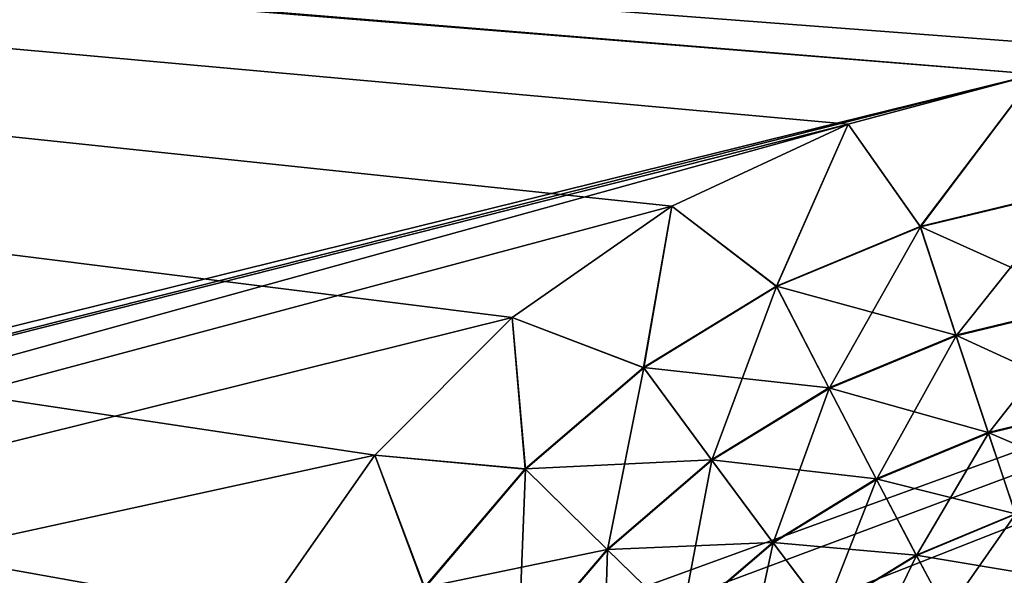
# Model space of a CAD drawing. Header units: metres. Extents: x -109 to 109, y -63 to 140.
# Tile 401 of 480: x 57.58 to 62.89, y 30.34 to 33.34. Entities that reach past the tile are written whole.
import ezdxf

# ---------------------------------------------------------------- set-up
doc = ezdxf.new("R2010")
doc.units = ezdxf.units.M
doc.layers.add('solid_502308_SW0001', color=7, linetype='CONTINUOUS')

msp = doc.modelspace()

# ---------------------------------------------------------------- linework, layer by layer
at = {"layer": 'solid_502308_SW0001'}
for points in [[(25.965277, 36.031166, -14.762904), (76.5, 33.132992, -14.688454), (76.5, 36.031166, -14.762904)], [(25.965277, 36.031166, -14.762904), (64.086311, 33.132992, -14.688454), (76.5, 33.132992, -14.688454)], [(25.965277, 36.031166, -14.762904), (40.900002, 26.927425, -14.529041), (58.095352, 27.131264, -14.534278)], [(25.965277, 36.031166, -14.762904), (58.095352, 27.131264, -14.534278), (58.184044, 28.16522, -14.560839)], [(25.965277, 36.031166, -14.762904), (58.184044, 28.16522, -14.560839), (58.452641, 29.177874, -14.586852)], [(25.965277, 36.031166, -14.762904), (58.452641, 29.177874, -14.586852), (58.894405, 30.130213, -14.611317)], [(25.965277, 36.031166, -14.762904), (58.894405, 30.130213, -14.611317), (59.49482, 30.990065, -14.633405)], [(25.965277, 36.031166, -14.762904), (59.49482, 30.990065, -14.633405), (60.235943, 31.731922, -14.652462)], [(25.965277, 36.031166, -14.762904), (60.235943, 31.731922, -14.652462), (61.094479, 32.332664, -14.667894)], [(25.965277, 36.031166, -14.762904), (61.094479, 32.332664, -14.667894), (62.04488, 32.774639, -14.679249)], [(25.965277, 36.031166, -14.762904), (62.04488, 32.774639, -14.679249), (63.055092, 33.043591, -14.686157)], [(25.965277, 36.031166, -14.762904), (63.055092, 33.043591, -14.686157), (64.086311, 33.132992, -14.688454)], [(26.474442, 36.031166, 14.762904), (76.5, 36.031166, 14.762904), (63.055092, 33.043591, 14.686157)], [(26.474442, 36.031166, 14.762904), (63.055092, 33.043591, 14.686157), (35.650013, 26.282286, 14.512468)], [(69.468643, 21.833605, 17.799309), (76.5, 35.943851, 18.161783), (-76.5, 35.943851, 18.161783)], [(67.435486, 21.949877, 17.802296), (69.468643, 21.833605, 17.799309), (-76.5, 35.943851, 18.161783)], [(40.900002, 21.949877, 17.802296), (67.435486, 21.949877, 17.802296), (-76.5, 35.943851, 18.161783)], [(10.057412, 33.016289, -18.086578), (9.470439, 34.534348, -18.125574), (76.5, 35.943851, -18.161783)], [(10.402818, 31.42528, -18.045708), (10.057412, 33.016289, -18.086578), (76.5, 35.943851, -18.161783)], [(10.498093, 29.799944, -18.003954), (10.402818, 31.42528, -18.045708), (76.5, 35.943851, -18.161783)], [(10.498093, 29.799944, -18.003954), (76.5, 35.943851, -18.161783), (36.203686, 21.274466, -17.784946)], [(38.53109, 21.780638, -17.797949), (36.203686, 21.274466, -17.784946), (76.5, 35.943851, -18.161783)], [(40.900002, 21.949877, -17.802296), (38.53109, 21.780638, -17.797949), (76.5, 35.943851, -18.161783)], [(67.435486, 21.949877, -17.802296), (40.900002, 21.949877, -17.802296), (76.5, 35.943851, -18.161783)], [(35.650013, 26.282286, 14.512468), (63.055092, 33.043591, 14.686157), (38.256649, 26.765697, 14.524887)], [(38.256649, 26.765697, 14.524887), (63.055092, 33.043591, 14.686157), (62.04488, 32.774639, 14.679249)], [(62.434319, 32.220203, 14.593058), (62.04488, 32.774639, 14.679249), (63.055092, 33.043591, 14.686157)], [(63.055092, 33.043591, -14.686157), (62.04488, 32.774639, -14.679249), (62.433323, 32.22324, -14.59385)], [(63.055092, 33.043591, -14.686157), (62.433323, 32.22324, -14.59385), (63.249855, 32.419357, -14.598888)], [(63.250359, 32.416206, 14.598092), (62.434319, 32.220203, 14.593058), (63.055092, 33.043591, 14.686157)], [(38.256649, 26.765697, 14.524887), (62.04488, 32.774639, 14.679249), (40.900002, 26.927425, 14.529041)], [(61.094479, 32.332664, 14.667894), (40.900002, 26.927425, 14.529041), (62.04488, 32.774639, 14.679249)], [(61.659645, 31.898832, 14.584802), (61.094479, 32.332664, 14.667894), (62.04488, 32.774639, 14.679249)], [(62.04488, 32.774639, -14.679249), (61.094479, 32.332664, -14.667894), (61.658184, 31.901674, -14.585589)], [(62.04488, 32.774639, -14.679249), (61.658184, 31.901674, -14.585589), (62.433323, 32.22324, -14.59385)], [(62.434319, 32.220203, 14.593058), (61.659645, 31.898832, 14.584802), (62.04488, 32.774639, 14.679249)], [(63.249855, 32.419357, -14.598888), (62.433323, 32.22324, -14.59385), (63.347336, 31.810194, -14.371247)], [(62.626865, 31.634144, 14.365327), (62.434319, 32.220203, 14.593058), (63.250359, 32.416206, 14.598092)], [(63.347801, 31.807287, 14.369775), (62.626865, 31.634144, 14.365327), (63.250359, 32.416206, 14.598092)], [(60.235943, 31.731922, 14.652462), (40.900002, 26.927425, 14.529041), (61.094479, 32.332664, 14.667894)], [(60.944855, 31.45994, 14.573527), (60.235943, 31.731922, 14.652462), (61.094479, 32.332664, 14.667894)], [(61.094479, 32.332664, -14.667894), (60.235943, 31.731922, -14.652462), (60.942963, 31.462517, -14.574308)], [(61.094479, 32.332664, -14.667894), (60.942963, 31.462517, -14.574308), (61.658184, 31.901674, -14.585589)], [(61.659645, 31.898832, 14.584802), (60.944855, 31.45994, 14.573527), (61.094479, 32.332664, 14.667894)], [(62.433323, 32.22324, -14.59385), (61.658184, 31.901674, -14.585589), (62.625946, 31.63694, -14.366796)], [(61.9426, 31.350269, 14.358034), (61.659645, 31.898832, 14.584802), (62.434319, 32.220203, 14.593058)], [(62.626865, 31.634144, 14.365327), (61.9426, 31.350269, 14.358034), (62.434319, 32.220203, 14.593058)], [(62.433323, 32.22324, -14.59385), (62.625946, 31.63694, -14.366796), (63.347336, 31.810194, -14.371247)], [(61.658184, 31.901674, -14.585589), (60.942963, 31.462517, -14.574308), (61.941246, 31.352886, -14.359499)], [(61.311218, 30.962591, 14.348075), (60.944855, 31.45994, 14.573527), (61.659645, 31.898832, 14.584802)], [(61.9426, 31.350269, 14.358034), (61.311218, 30.962591, 14.348075), (61.659645, 31.898832, 14.584802)], [(61.658184, 31.901674, -14.585589), (61.941246, 31.352886, -14.359499), (62.625946, 31.63694, -14.366796)], [(63.347336, 31.810194, -14.371247), (62.625946, 31.63694, -14.366796), (63.435242, 31.26473, -14.014666)], [(62.800457, 31.109676, 14.008669), (62.626865, 31.634144, 14.365327), (63.347801, 31.807287, 14.369775)], [(63.43565, 31.262213, 14.012588), (62.800457, 31.109676, 14.008669), (63.347801, 31.807287, 14.369775)], [(59.49482, 30.990065, 14.633405), (40.900002, 26.927425, 14.529041), (60.235943, 31.731922, 14.652462)], [(60.307758, 30.914455, 14.559514), (59.49482, 30.990065, 14.633405), (60.235943, 31.731922, 14.652462)], [(60.235943, 31.731922, -14.652462), (59.49482, 30.990065, -14.633405), (60.305481, 30.916704, -14.560287)], [(60.944855, 31.45994, 14.573527), (60.307758, 30.914455, 14.559514), (60.235943, 31.731922, 14.652462)], [(60.235943, 31.731922, -14.652462), (60.305481, 30.916704, -14.560287), (60.942963, 31.462517, -14.574308)], [(62.625946, 31.63694, -14.366796), (61.941246, 31.352886, -14.359499), (62.799652, 31.112099, -14.010745)], [(62.197693, 30.859606, 14.002245), (61.9426, 31.350269, 14.358034), (62.626865, 31.634144, 14.365327)], [(62.800457, 31.109676, 14.008669), (62.197693, 30.859606, 14.002245), (62.626865, 31.634144, 14.365327)], [(62.625946, 31.63694, -14.366796), (62.799652, 31.112099, -14.010745), (63.435242, 31.26473, -14.014666)], [(60.942963, 31.462517, -14.574308), (60.305481, 30.916704, -14.560287), (61.309464, 30.964962, -14.349534)], [(60.748444, 30.480743, 14.335697), (60.307758, 30.914455, 14.559514), (60.944855, 31.45994, 14.573527)], [(61.311218, 30.962591, 14.348075), (60.748444, 30.480743, 14.335697), (60.944855, 31.45994, 14.573527)], [(60.942963, 31.462517, -14.574308), (61.309464, 30.964962, -14.349534), (61.941246, 31.352886, -14.359499)], [(61.941246, 31.352886, -14.359499), (61.309464, 30.964962, -14.349534), (62.19651, 30.861872, -14.004317)], [(61.64151, 30.518101, 13.993472), (61.311218, 30.962591, 14.348075), (61.9426, 31.350269, 14.358034)], [(62.197693, 30.859606, 14.002245), (61.64151, 30.518101, 13.993472), (61.9426, 31.350269, 14.358034)], [(61.941246, 31.352886, -14.359499), (62.19651, 30.861872, -14.004317), (62.799652, 31.112099, -14.010745)], [(63.435242, 31.26473, -14.014666), (62.799652, 31.112099, -14.010745), (63.509354, 30.809179, -13.546278)], [(62.946747, 30.671999, 13.540221), (62.800457, 31.109676, 14.008669), (63.43565, 31.262213, 14.012588)], [(62.799652, 31.112099, -14.010745), (62.19651, 30.861872, -14.004317), (62.946098, 30.673933, -13.542804)], [(62.41267, 30.450418, 13.534529), (62.197693, 30.859606, 14.002245), (62.800457, 31.109676, 14.008669)], [(62.946747, 30.671999, 13.540221), (62.41267, 30.450418, 13.534529), (62.800457, 31.109676, 14.008669)], [(62.799652, 31.112099, -14.010745), (62.946098, 30.673933, -13.542804), (63.509354, 30.809179, -13.546278)], [(58.894405, 30.130213, 14.611317), (40.900002, 26.927425, 14.529041), (59.49482, 30.990065, 14.633405)], [(59.76408, 30.275921, 14.543111), (58.894405, 30.130213, 14.611317), (59.49482, 30.990065, 14.633405)], [(59.49482, 30.990065, -14.633405), (58.894405, 30.130213, -14.611317), (59.761478, 30.277786, -14.543874)], [(60.307758, 30.914455, 14.559514), (59.76408, 30.275921, 14.543111), (59.49482, 30.990065, 14.633405)], [(59.49482, 30.990065, -14.633405), (59.761478, 30.277786, -14.543874), (60.305481, 30.916704, -14.560287)], [(60.305481, 30.916704, -14.560287), (60.746334, 30.482811, -14.337149), (61.309464, 30.964962, -14.349534)], [(61.309464, 30.964962, -14.349534), (60.746334, 30.482811, -14.337149), (61.639977, 30.520153, -13.995539)], [(61.145737, 30.093624, 13.982568), (60.748444, 30.480743, 14.335697), (61.311218, 30.962591, 14.348075)], [(61.64151, 30.518101, 13.993472), (61.145737, 30.093624, 13.982568), (61.311218, 30.962591, 14.348075)], [(61.309464, 30.964962, -14.349534), (61.639977, 30.520153, -13.995539), (62.19651, 30.861872, -14.004317)], [(60.305481, 30.916704, -14.560287), (59.761478, 30.277786, -14.543874), (60.746334, 30.482811, -14.337149)], [(60.268154, 29.916649, 14.321206), (59.76408, 30.275921, 14.543111), (60.307758, 30.914455, 14.559514)], [(60.748444, 30.480743, 14.335697), (60.268154, 29.916649, 14.321206), (60.307758, 30.914455, 14.559514)], [(62.19651, 30.861872, -14.004317), (61.639977, 30.520153, -13.995539), (62.411716, 30.452225, -13.537108)], [(61.919861, 30.147823, 13.526755), (61.64151, 30.518101, 13.993472), (62.197693, 30.859606, 14.002245)], [(62.41267, 30.450418, 13.534529), (61.919861, 30.147823, 13.526755), (62.197693, 30.859606, 14.002245)], [(62.19651, 30.861872, -14.004317), (62.411716, 30.452225, -13.537108), (62.946098, 30.673933, -13.542804)], [(62.946098, 30.673933, -13.542804), (62.411716, 30.452225, -13.537108), (63.058247, 30.343494, -12.985454)], [(62.577202, 30.142365, 12.977356), (62.41267, 30.450418, 13.534529), (62.946747, 30.671999, 13.540221)], [(63.058712, 30.342142, 12.982489), (62.577202, 30.142365, 12.977356), (62.946747, 30.671999, 13.540221)], [(60.746334, 30.482811, -14.337149), (61.143894, 30.095411, -13.984628), (61.639977, 30.520153, -13.995539)], [(61.639977, 30.520153, -13.995539), (61.143894, 30.095411, -13.984628), (61.918621, 30.149458, -13.52933)], [(61.480553, 29.771698, 13.517094), (61.145737, 30.093624, 13.982568), (61.64151, 30.518101, 13.993472)], [(61.919861, 30.147823, 13.526755), (61.480553, 29.771698, 13.517094), (61.64151, 30.518101, 13.993472)], [(61.639977, 30.520153, -13.995539), (61.918621, 30.149458, -13.52933), (62.411716, 30.452225, -13.537108)], [(59.761478, 30.277786, -14.543874), (60.265739, 29.91836, -14.322648), (60.746334, 30.482811, -14.337149)], [(60.746334, 30.482811, -14.337149), (60.265739, 29.91836, -14.322648), (61.143894, 30.095411, -13.984628)], [(60.722595, 29.596642, 13.969801), (60.268154, 29.916649, 14.321206), (60.748444, 30.480743, 14.335697)], [(61.145737, 30.093624, 13.982568), (60.722595, 29.596642, 13.969801), (60.748444, 30.480743, 14.335697)], [(62.411716, 30.452225, -13.537108), (61.918621, 30.149458, -13.52933), (62.576523, 30.143625, -12.980319)], [(62.132893, 29.869551, 12.970348), (61.919861, 30.147823, 13.526755), (62.41267, 30.450418, 13.534529)], [(62.577202, 30.142365, 12.977356), (62.132893, 29.869551, 12.970348), (62.41267, 30.450418, 13.534529)], [(62.411716, 30.452225, -13.537108), (62.576523, 30.143625, -12.980319), (63.058247, 30.343494, -12.985454)], [(63.058247, 30.343494, -12.985454), (62.576523, 30.143625, -12.980319), (63.130711, 30.136658, -12.365473)]]:
    msp.add_3dface(points, dxfattribs=at)

doc.saveas('drawing.dxf')
